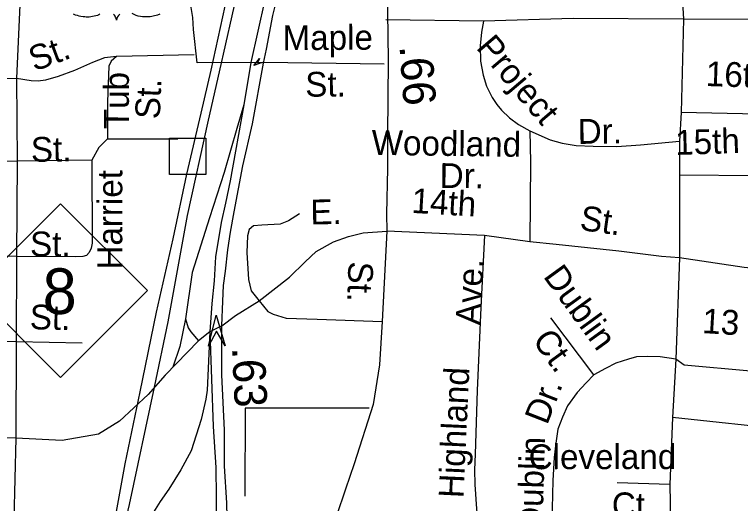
# Model space of a CAD drawing. Extents: x 1547597 to 1699558, y 810033 to 920809.
# Drawn here: x 1633958 to 1636736, y 861231 to 863105 of the extents above; entities that cross this region are included whole.
import ezdxf

# ---------------------------------------------------------------- set-up
doc = ezdxf.new("R2010")
doc.units = 0
for name, color, linetype in [('Exist Railroad Mainline', 7, 'Continuous'), ('Exist Railroad Siding', 7, 'Continuous'), ('Exist Road Non-System Structure Non-Sys Other CELL', 7, 'Continuous'), ('Exist Road Non-System Type 51', 7, 'Continuous'), ('Exist Road Non-System Type 51 Label', 7, 'Continuous'), ('Exist Road Primary NC Shield CELL', 7, 'Continuous'), ('Exist Road Primary NC Shield Number Label', 7, 'Continuous'), ('Exist Road Primary US Divided Attributed', 7, 'Continuous'), ('Exist Road Primary US Mileage Hundredths English Label', 7, 'Continuous'), ('Exist Road Primary US Ramp 1 Lane  Attributed', 7, 'Continuous'), ('Exist Road Primary US Shield CELL', 7, 'Continuous'), ('Exist Road Primary US Structure Non-Sys NCDOT Attributed CELL', 7, 'Continuous'), ('Exist Road Secondary Mileage Hundredths English Label', 7, 'Continuous'), ('Exist Road Secondary Structure Standard Bridge Attributed CELL', 7, 'Continuous'), ('Exist Road Secondary Type 51 Attributed', 7, 'Continuous'), ('Exist Road Secondary Type 51 Label', 7, 'Continuous')]:
    doc.layers.add(name, color=color, linetype=linetype)

msp = doc.modelspace()

# ---------------------------------------------------------------- linework, layer by layer
at = {"layer": 'Exist Railroad Mainline'}
msp.add_lwpolyline([(1634174.8, 859733.3), (1634201.4, 860128.5), (1634217.9, 860275.7), (1634251.6, 860458.4), (1634269.6, 860597.1), (1634293.2, 860726.7), (1634327.8, 860930.3), (1634397.8, 861227.1), (1634494, 861676.8), (1634545.3, 861927.8), (1634619.6, 862334.9), (1634700.3, 862699.8), (1634742.7, 862885.3), (1634814.7, 863208.6), (1634895.3, 863561.5), (1634988.4, 863968.5), (1635096.9, 864481.1), (1635173.4, 864832.2), (1635207.7, 865013.8)], dxfattribs=at)
at = {"layer": 'Exist Railroad Siding'}
msp.add_lwpolyline([(1634278.3, 860809), (1634295.8, 860920.7), (1634330.1, 861102.3), (1634381.6, 861383.6), (1634439, 861659), (1634500.9, 861964.3), (1634564.6, 862245.6), (1634617.6, 862492.8), (1634672.6, 862726.2), (1634710.8, 862891.7), (1634763.8, 863137.2), (1634839.6, 863442.2), (1634892.9, 863701.7), (1634962.8, 864000.8), (1635007.7, 864218.2), (1635079.9, 864563.3), (1635147.7, 864856.5), (1635177.8, 865018.2), (1635376.9, 865895.8), (1635409, 866067.5), (1635474.5, 866336.7), (1635529.7, 866578.1), (1635559.3, 866718)], dxfattribs=at)
at = {"layer": 'Exist Road Non-System Structure Non-Sys Other CELL'}
msp.add_lwpolyline([(1634550.9, 862630.7), (1634689.9, 862630.7), (1634689.9, 862491.6), (1634550.9, 862491.6)], close=True, dxfattribs=at)
at = {"layer": 'Exist Road Non-System Type 51'}
for p, q in [((1633980.7, 863190.1), (1633964.7, 862859.3)), ((1635752.3, 863078.9), (1635379.2, 863083.8)), ((1636517.8, 863087.4), (1636509.3, 862729)), ((1637046.6, 863083.2), (1636517.8, 863087.4)), ((1634645.5, 862949.7), (1634347.7, 862943.7)), ((1634862.4, 862920.9), (1634657.1, 862919.2)), ((1635372.1, 862914), (1634911.5, 862920.8)), ((1633964.7, 862859.3), (1633968.3, 862543.2)), ((1636509.3, 862729), (1636503.3, 862619)), ((1637044.5, 862718.3), (1636509.3, 862729)), ((1634313.2, 862628.3), (1634583, 862628.6)), ((1636503.3, 862619), (1636503.3, 862489.2)), ((1633968.3, 862543.2), (1633965.1, 862177.3)), ((1634254.2, 862547.2), (1633968.3, 862543.2)), ((1636503.3, 862489.2), (1636502.6, 862173.1)), ((1637045.2, 862484.9), (1636503.3, 862489.2)), ((1635756.9, 862258.5), (1635382.4, 862274.4)), ((1635929.6, 862234.1), (1635756.9, 862258.5)), ((1633965.1, 862177.3), (1633964.3, 861851.3)), ((1636502.6, 862173.1), (1636488.4, 861784.8)), ((1636175.5, 861723.8), (1636011, 861943)), ((1633964.3, 861851.3), (1633963.4, 861481.4)), ((1634216.1, 861845.8), (1633964.3, 861851.3)), ((1636488.4, 861784.8), (1636476, 861561.5)), ((1634840.3, 861596.8), (1634839.1, 861259.1)), ((1635314.8, 861596.8), (1634840.3, 861596.8)), ((1636476, 861561.5), (1636465.5, 861303.7)), ((1636465.5, 861303.7), (1636264.4, 861310)), ((1636465.5, 861303.7), (1636471.8, 860970.5))]:
    msp.add_line(p, q, dxfattribs=at)
for points in [[(1636484.2, 863403.3), (1636500.8, 863268.8), (1636511.4, 863196.2), (1636517.8, 863087.4)], [(1634657.1, 862919.2), (1634642.9, 863047.6), (1634639.9, 863093.3), (1634632.4, 863139.7), (1634622.6, 863161.9), (1634611, 863178.1), (1634595.1, 863196.2), (1634587.2, 863200.4), (1634571.2, 863200.5), (1634431.4, 863202.6), (1634173.7, 863204.2), (1633969.9, 863211.2)], [(1635752.3, 863078.9), (1635745.7, 863036.5), (1635740.2, 862984.1), (1635741.4, 862925.6), (1635751.5, 862871.8), (1635764.9, 862829.7), (1635786.4, 862787.2), (1635803.3, 862760.3), (1635821.5, 862738.3), (1635852.9, 862709.4), (1635886.8, 862683.9), (1635930.3, 862659.4)], [(1636517.8, 863087.4), (1636095.6, 863089.6), (1635752.3, 863078.9)], [(1634347.7, 862943.7), (1634301.7, 862938.5), (1634255.6, 862921.2), (1634187.1, 862890.2), (1634124.8, 862867), (1634076.7, 862853.6), (1634048, 862848.8), (1634021.8, 862850.1), (1633964.7, 862859.3)], [(1634347.7, 862943.7), (1634327.5, 862926.1), (1634319.3, 862906.3), (1634313.3, 862770.3), (1634313.2, 862628.3)], [(1634911.5, 862920.8), (1634885.4, 862919.4), (1634862.4, 862920.9)], [(1633964.7, 862859.3), (1633513.1, 862849.6), (1633167.3, 862846.7)], [(1635930.3, 862659.4), (1635932.7, 862539.3), (1635929.6, 862234.1)], [(1635930.3, 862659.4), (1636007.9, 862624.3), (1636053.6, 862611.7), (1636107.1, 862603.4), (1636173.2, 862599.9), (1636263.3, 862598.7), (1636353.2, 862605.4), (1636503.3, 862619)], [(1634313.2, 862628.3), (1634280.7, 862594.9), (1634254.2, 862547.2)], [(1633968.3, 862543.2), (1633540.6, 862537.3), (1633160.7, 862532.8)], [(1634254.2, 862547.2), (1634255.5, 862229.2), (1634251.3, 862209.3), (1634243, 862192.5), (1634232.9, 862181.7), (1634218.8, 862177.7), (1634190.8, 862176.1), (1633965.1, 862177.3)], [(1635049, 862341.5), (1635006.3, 862313.8), (1634974.8, 862301.8), (1634904.4, 862297.7), (1634872.2, 862295.4), (1634855.7, 862281.2), (1634849, 862256.5), (1634846.7, 862192.8), (1634852.7, 862090.1), (1634863.9, 862046.7), (1634893.9, 862007.7)], [(1634893.9, 862007.7), (1635010, 862098), (1635070, 862157.2), (1635112.7, 862196.9), (1635178.2, 862233.8), (1635236.3, 862254.6), (1635291.8, 862268.8), (1635382.4, 862274.4)], [(1635756.9, 862258.5), (1635742.9, 861982.1), (1635728.2, 861664.4), (1635720.7, 861420.4), (1635717.8, 861360.7), (1635719.1, 861304.6), (1635725.4, 861210.6), (1635732.8, 861140.4), (1635742.2, 861001.1)], [(1636502.6, 862173.1), (1636433.5, 862177.2), (1636271, 862197.5), (1636031.2, 862223.9), (1635929.6, 862234.1)], [(1633965.1, 862177.3), (1633543.4, 862181.5), (1633157.8, 862182.9)], [(1637044.5, 862119.8), (1636885.5, 862121.9), (1636751.1, 862135.4), (1636502.6, 862173.1)], [(1634750.8, 861911.8), (1634804, 861951.1), (1634893.9, 862007.7)], [(1634893.9, 862007.7), (1634926.9, 861966.5), (1634947.1, 861956.7), (1634997.3, 861941.8), (1635116.4, 861937.3), (1635364.5, 861928.7)], [(1634750.8, 861911.8), (1634705.1, 861888.9), (1634662.4, 861854.5)], [(1633964.3, 861851.3), (1633556.8, 861857.2), (1633155.1, 861865)], [(1634662.4, 861854.5), (1634534.4, 861723.4)], [(1636488.4, 861784.8), (1636429.5, 861792.9), (1636380.1, 861794), (1636338, 861792.9), (1636307.5, 861784.8), (1636258.8, 861768.5), (1636220.2, 861748.2), (1636175.5, 861723.8)], [(1637028.3, 861715.3), (1636521.2, 861761.2), (1636488.4, 861784.8)], [(1634534.4, 861723.4), (1634469.2, 861649.5)], [(1636175.5, 861723.8), (1636145.5, 861693.2), (1636110.9, 861656.9), (1636074.5, 861605.6), (1636054.7, 861562.7), (1636037.8, 861516), (1636029.1, 861462.2), (1636023.2, 861407.9), (1636018.8, 861319.1), (1636015.6, 861212.3), (1636014.4, 861104.3), (1636013.3, 860989.1)], [(1634469.2, 861649.5), (1634359.5, 861547.3), (1634279.8, 861497.4), (1634140.2, 861472.5), (1633963.4, 861481.4)], [(1637039.6, 861536.4), (1636928.7, 861512.4), (1636476, 861561.5)], [(1633963.4, 861481.4), (1633159.1, 861489.9)], [(1633963.4, 861481.4), (1633954.6, 861169.6), (1633963.9, 860780.3), (1633969, 860520)]]:
    msp.add_lwpolyline(points, dxfattribs=at)
at = {"layer": 'Exist Road Primary NC Shield CELL'}
msp.add_lwpolyline([(1633800.4, 862047), (1634133.4, 862380), (1634466.4, 862047), (1634133.4, 861714)], close=True, dxfattribs=at)
at = {"layer": 'Exist Road Primary US Divided Attributed'}
for points in [[(1634910.9, 862918.2), (1634922.6, 862972), (1634946.5, 863101.4), (1634993.1, 863290.6), (1635039.7, 863487), (1635063, 863587.1), (1635081.5, 863643.4), (1635125.2, 863757.3), (1635198.9, 863925.7)], [(1634916.4, 863161.8), (1634862.1, 862920.6)], [(1634750.8, 861911.8), (1634755.3, 862006.9), (1634757.5, 862066.9), (1634765, 862122), (1634774, 862202.9), (1634784.5, 862270.3), (1634798, 862349.3), (1634831.7, 862524.7), (1634868.3, 862686.2), (1634910.9, 862918.2)], [(1634862.1, 862920.6), (1634835, 862758.4)], [(1634835, 862758.4), (1634783.2, 862467.8), (1634765, 862382), (1634749.3, 862308.2), (1634727.2, 862175.8), (1634721.6, 862084.1), (1634713.3, 861998), (1634705.1, 861888.9)], [(1634778.5, 860911.5), (1634770.3, 861233.7), (1634761.9, 861373.9), (1634761, 861512), (1634750.8, 861724.5), (1634750.8, 861911.8)], [(1634705.1, 861888.9), (1634718.5, 861526.8), (1634727.7, 861369.4), (1634730.6, 861144.5), (1634735.1, 860880.1)]]:
    msp.add_lwpolyline(points, dxfattribs=at)
at = {"layer": 'Exist Road Primary US Ramp 1 Lane  Attributed'}
for points in [[(1634835, 862758.4), (1634809.2, 862667.7), (1634759.6, 862499.3), (1634704.2, 862326.4), (1634637.9, 862116.3), (1634612.6, 861938.8)], [(1634612.6, 861938.8), (1634591.1, 861832.5), (1634563.1, 861753.8)], [(1634612.6, 861938.8), (1634622, 861904.3), (1634633.1, 861889.1), (1634662.4, 861854.5)], [(1634705.1, 861888.9), (1634694.6, 861666.2), (1634690.3, 861631.4), (1634672.7, 861553.6), (1634633.4, 861432.8), (1634594, 861360.6), (1634548.6, 861285.8), (1634515, 861239.4), (1634463.8, 861157.8), (1634428.7, 861105), (1634398.6, 861007.1), (1634404, 860928.8), (1634427, 860682.4), (1634440.3, 860620.8), (1634549, 860447.1)]]:
    msp.add_lwpolyline(points, dxfattribs=at)
at = {"layer": 'Exist Road Primary US Shield CELL'}
for points in [[(1634284.8, 863105.6), (1634280.5, 863103.5), (1634275.4, 863101.5), (1634269.3, 863099.5), (1634262.8, 863097.8), (1634256.1, 863096.5), (1634250.2, 863095.6), (1634243.8, 863095), (1634238.1, 863094.8), (1634232.2, 863094.9), (1634226.6, 863095.3), (1634220.1, 863095.9), (1634212.1, 863097.1), (1634205.4, 863098.6), (1634198.4, 863100.5), (1634191.2, 863102.7), (1634183.5, 863105.7)], [(1634360.3, 863106.2), (1634357.8, 863103.4), (1634355.9, 863101.1), (1634352.2, 863095.3), (1634350.8, 863092.5), (1634349.5, 863088.9), (1634348.2, 863083.6), (1634346.6, 863090.3), (1634344.6, 863094.7), (1634342.4, 863098.5), (1634340, 863101.8), (1634336.3, 863106.1)], [(1634514.1, 863106.4), (1634504.6, 863102.8), (1634489, 863098.5), (1634483.2, 863097.3), (1634476.5, 863096.3), (1634470.1, 863095.6), (1634464, 863095.3), (1634455.7, 863095.3), (1634447.5, 863095.9), (1634439.7, 863097), (1634431.6, 863098.7), (1634423.1, 863101.2), (1634415.4, 863104.2), (1634407.6, 863108.1)]]:
    msp.add_lwpolyline(points, dxfattribs=at)
at = {"layer": 'Exist Road Primary US Structure Non-Sys NCDOT Attributed CELL'}
msp.add_lwpolyline([(1634905.7, 862921.5), (1634873.3, 862909.4), (1634895.2, 862936.1), (1634887.4, 862919.4)], close=True, dxfattribs=at)
at = {"layer": 'Exist Road Secondary Structure Standard Bridge Attributed CELL'}
msp.add_lwpolyline([(1634700.4, 861834), (1634729.7, 861952.3), (1634763.5, 861835.1), (1634730.9, 861891.3)], close=True, dxfattribs=at)
at = {"layer": 'Exist Road Secondary Type 51 Attributed'}
msp.add_lwpolyline([(1635297, 863680.8), (1635332.7, 863568.7), (1635350.2, 863496.8), (1635377.4, 863367.5), (1635386.1, 863245.7), (1635385.2, 863115.5), (1635388.1, 862929.8), (1635385.2, 862643), (1635385.2, 862514.7), (1635380.9, 862341.1), (1635382.4, 862274.4), (1635364.5, 861928.7), (1635355.1, 861763.2), (1635329.9, 861610.6), (1635257.5, 861383.1), (1635225.1, 861286.2), (1635190.1, 861184.1)], dxfattribs=at)

# ---------------------------------------------------------------- texts
at = {"layer": 'Exist Road Non-System Type 51 Label'}
for s, rotation, p in [('Maple', 0.3386, (1634983.8, 862968)), ('Project', 310.3315, (1635721.7, 862976.2)), ('St.', 20.3806, (1634033.9, 862885.7)), ('16th', 358.1221, (1636602.7, 862830.9)), ('Tub', 89.9656, (1634395.4, 862665.5)), ('St.', 0.3386, (1635070.8, 862789.8)), ('St.', 87.4879, (1634513.6, 862702.6)), ('Dr.', 0.7825, (1636113.9, 862608.9)), ('Woodland', 359.2328, (1635324.3, 862567.1)), ('15th', 1.7452, (1636488, 862566.6)), ('St.', 0.8016, (1634021, 862540)), ('Dr.', 359.5847, (1635584.8, 862440.4)), ('Harriet', 89.925, (1634370, 862127.7)), ('14th', 356.618, (1635475.2, 862345)), ('E.', 0.9024, (1635090.7, 862300.5)), ('St.', 351.9604, (1636118.4, 862280)), ('St.', 359.6993, (1634017, 862178.4)), ('Ave.', 87.3586, (1635740.9, 861913.1)), ('Dublin', 306.0277, (1635979.1, 862101.2)), ('St.', 358.7446, (1634015.5, 861899.1)), ('13', 356.5439, (1636588.1, 861884.5)), ('Ct.', 306.0277, (1635937.3, 861856.1)), ('Highland', 87.3586, (1635675.9, 861250.7)), ('Dr.', 68.7113, (1635996.2, 861529.2)), ('Dublin', 88.3002, (1635978, 861125.6)), ('Cleveland', 0.0351, (1635925.7, 861362.9)), ('Ct.', 0.0351, (1636244.1, 861178.7))]:
    msp.add_text(s, height=95, rotation=rotation, dxfattribs=at).set_placement(p)
at = {"layer": 'Exist Road Primary NC Shield Number Label'}
msp.add_text('8', height=175, dxfattribs=at).set_placement((1634065.5, 861957.3))
at = {"layer": 'Exist Road Primary US Mileage Hundredths English Label'}
msp.add_text('.63', height=125, rotation=272.7572, dxfattribs=at).set_placement((1634790, 861829))
at = {"layer": 'Exist Road Secondary Mileage Hundredths English Label'}
msp.add_text('.66', height=125, rotation=274.0999, dxfattribs=at).set_placement((1635431, 862983.9))
at = {"layer": 'Exist Road Secondary Type 51 Label'}
msp.add_text('St.', height=95, rotation=268.1993, dxfattribs=at).set_placement((1635236.1, 862159.7))

doc.saveas('drawing.dxf')
